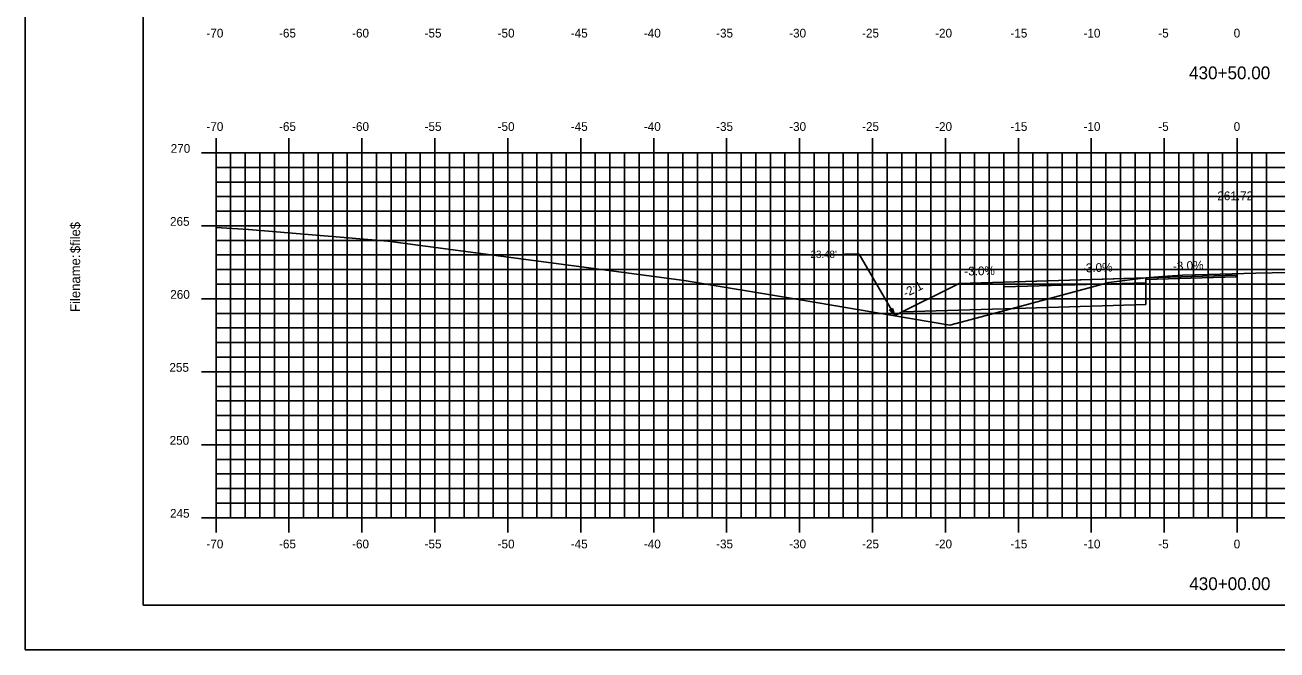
# Model space of a CAD drawing. Extents: x 1160718 to 1173142, y 616002 to 617630.
# Drawn here: x 1171209.8 to 1171295.7, y 616613.9 to 616656.7 of the extents above; entities that cross this region are included whole.
import ezdxf

# ---------------------------------------------------------------- set-up
doc = ezdxf.new("R2010")
doc.units = 0
for name, color, linetype in [('ANNOTATION', 7, 'Continuous'), ('BORDER', 7, 'Continuous'), ('D_Roadway_Centerline', 7, 'Continuous'), ('D_Roadway_Centerline_Text', 7, 'Continuous'), ('D_Roadway_Edge_Shoulder', 7, 'Continuous'), ('D_Roadway_Edge_TW', 7, 'Continuous'), ('D_Roadway_Pavement', 7, 'Continuous'), ('D_Roadway_SubGrade', 7, 'Continuous'), ('H_V ANNOTATION', 7, 'Continuous'), ('MAJOR', 7, 'Continuous'), ('MINOR', 7, 'Continuous'), ('PLOT BOUNDARY', 7, 'Continuous'), ('S_Roadway_Centerline', 7, 'Continuous')]:
    doc.layers.add(name, color=color, linetype=linetype)

msp = doc.modelspace()

# ---------------------------------------------------------------- linework, layer by layer
at = {"layer": 'ANNOTATION'}
for p, q in [((1171266.02, 616640.978), (1171267.02, 616640.978)), ((1171269.453, 616636.772), (1171267.02, 616640.978)), ((1171292.861, 616639.55), (1171292.861, 616639.425))]:
    msp.add_line(p, q, dxfattribs=at)
for points in [[(1171292.861, 616639.55), (1171273.869, 616638.98)], [(1171292.861, 616639.425), (1171286.68, 616639.24)], [(1171269.969, 616637.03), (1171276.933, 616637.239), (1171286.68, 616637.531)]]:
    msp.add_lwpolyline(points, dxfattribs=at)
msp.add_lwpolyline([(1171269.31, 616637.267), (1171269.453, 616636.772), (1171269.094, 616637.142)], close=True, dxfattribs=at)
at = {"layer": 'BORDER'}
for p, q in [((1171217.933, 616721.928), (1171217.933, 616616.928)), ((1171217.933, 616616.928), (1171377.933, 616616.928))]:
    msp.add_line(p, q, dxfattribs=at)
at = {"layer": 'D_Roadway_Centerline'}
for points in [[(1171276.933, 616639.072), (1171286.68, 616639.365), (1171286.68, 616639.365), (1171286.68, 616639.365)], [(1171269.453, 616636.772), (1171273.869, 616638.98)]]:
    msp.add_lwpolyline(points, dxfattribs=at)
at = {"layer": 'D_Roadway_Edge_Shoulder'}
msp.add_lwpolyline([(1171276.933, 616639.072), (1171276.933, 616638.838)], dxfattribs=at)
at = {"layer": 'D_Roadway_Edge_TW'}
msp.add_lwpolyline([(1171286.68, 616639.031), (1171286.68, 616639.365), (1171286.68, 616639.365), (1171276.933, 616639.072), (1171276.933, 616638.739), (1171286.68, 616639.031)], close=True, dxfattribs=at)
at = {"layer": 'D_Roadway_Pavement'}
msp.add_lwpolyline([(1171276.933, 616638.838), (1171276.933, 616638.838)], dxfattribs=at)
msp.add_lwpolyline([(1171276.933, 616638.838), (1171276.933, 616638.838)], dxfattribs=at)
at = {"layer": 'D_Roadway_SubGrade'}
for p, q in [((1171276.933, 616637.239), (1171276.933, 616639.072)), ((1171273.869, 616638.98), (1171269.453, 616636.772)), ((1171286.68, 616639.031), (1171276.933, 616638.739)), ((1171276.933, 616638.739), (1171276.933, 616637.239)), ((1171286.68, 616637.531), (1171286.68, 616639.031)), ((1171286.68, 616639.031), (1171286.68, 616639.031))]:
    msp.add_line(p, q, dxfattribs=at)
at = {"layer": 'MAJOR'}
for p, q in [((1171222.933, 616648.93), (1171222.933, 616647.928)), ((1171227.933, 616648.93), (1171227.933, 616647.928)), ((1171232.933, 616648.93), (1171232.933, 616647.928)), ((1171237.933, 616648.93), (1171237.933, 616647.928)), ((1171242.933, 616648.93), (1171242.933, 616647.928)), ((1171247.933, 616648.93), (1171247.933, 616647.928)), ((1171252.933, 616648.93), (1171252.933, 616647.928)), ((1171257.933, 616648.93), (1171257.933, 616647.928)), ((1171262.933, 616648.93), (1171262.933, 616647.928)), ((1171267.933, 616648.93), (1171267.933, 616647.928)), ((1171272.933, 616648.93), (1171272.933, 616647.928)), ((1171277.933, 616648.93), (1171277.933, 616647.928)), ((1171282.933, 616648.93), (1171282.933, 616647.928)), ((1171287.933, 616648.93), (1171287.933, 616647.928)), ((1171292.933, 616648.93), (1171292.933, 616647.928)), ((1171221.931, 616647.928), (1171222.933, 616647.928)), ((1171222.933, 616647.928), (1171362.933, 616647.928)), ((1171222.933, 616622.928), (1171222.933, 616647.928)), ((1171222.933, 616622.928), (1171222.933, 616647.928)), ((1171222.933, 616647.928), (1171362.933, 616647.928)), ((1171227.933, 616622.928), (1171227.933, 616647.928)), ((1171232.933, 616622.928), (1171232.933, 616647.928)), ((1171237.933, 616622.928), (1171237.933, 616647.928)), ((1171242.933, 616622.928), (1171242.933, 616647.928)), ((1171247.933, 616622.928), (1171247.933, 616647.928)), ((1171252.933, 616622.928), (1171252.933, 616647.928)), ((1171257.933, 616622.928), (1171257.933, 616647.928)), ((1171262.933, 616622.928), (1171262.933, 616647.928)), ((1171267.933, 616622.928), (1171267.933, 616647.928)), ((1171272.933, 616622.928), (1171272.933, 616647.928)), ((1171277.933, 616622.928), (1171277.933, 616647.928)), ((1171282.933, 616622.928), (1171282.933, 616647.928)), ((1171287.933, 616622.928), (1171287.933, 616647.928)), ((1171292.933, 616622.928), (1171292.933, 616647.928)), ((1171221.931, 616642.928), (1171222.933, 616642.928)), ((1171222.933, 616642.928), (1171362.933, 616642.928)), ((1171221.931, 616637.928), (1171222.933, 616637.928)), ((1171222.933, 616637.928), (1171362.933, 616637.928)), ((1171221.931, 616632.928), (1171222.933, 616632.928)), ((1171222.933, 616632.928), (1171362.933, 616632.928)), ((1171221.931, 616627.928), (1171222.933, 616627.928)), ((1171222.933, 616627.928), (1171362.933, 616627.928)), ((1171221.931, 616622.928), (1171222.933, 616622.928)), ((1171222.933, 616622.928), (1171362.933, 616622.928)), ((1171222.933, 616622.928), (1171362.933, 616622.928)), ((1171222.933, 616621.926), (1171222.933, 616622.928)), ((1171227.933, 616621.926), (1171227.933, 616622.928)), ((1171232.933, 616621.926), (1171232.933, 616622.928)), ((1171237.933, 616621.926), (1171237.933, 616622.928)), ((1171242.933, 616621.926), (1171242.933, 616622.928)), ((1171247.933, 616621.926), (1171247.933, 616622.928)), ((1171252.933, 616621.926), (1171252.933, 616622.928)), ((1171257.933, 616621.926), (1171257.933, 616622.928)), ((1171262.933, 616621.926), (1171262.933, 616622.928)), ((1171267.933, 616621.926), (1171267.933, 616622.928)), ((1171272.933, 616621.926), (1171272.933, 616622.928)), ((1171277.933, 616621.926), (1171277.933, 616622.928)), ((1171282.933, 616621.926), (1171282.933, 616622.928)), ((1171287.933, 616621.926), (1171287.933, 616622.928)), ((1171292.933, 616621.926), (1171292.933, 616622.928))]:
    msp.add_line(p, q, dxfattribs=at)
at = {"layer": 'MINOR'}
for p, q in [((1171223.933, 616622.928), (1171223.933, 616647.928)), ((1171224.933, 616622.928), (1171224.933, 616647.928)), ((1171225.933, 616622.928), (1171225.933, 616647.928)), ((1171226.933, 616622.928), (1171226.933, 616647.928)), ((1171228.933, 616622.928), (1171228.933, 616647.928)), ((1171229.933, 616622.928), (1171229.933, 616647.928)), ((1171230.933, 616622.928), (1171230.933, 616647.928)), ((1171231.933, 616622.928), (1171231.933, 616647.928)), ((1171233.933, 616622.928), (1171233.933, 616647.928)), ((1171234.933, 616622.928), (1171234.933, 616647.928)), ((1171235.933, 616622.928), (1171235.933, 616647.928)), ((1171236.933, 616622.928), (1171236.933, 616647.928)), ((1171238.933, 616622.928), (1171238.933, 616647.928)), ((1171239.933, 616622.928), (1171239.933, 616647.928)), ((1171240.933, 616622.928), (1171240.933, 616647.928)), ((1171241.933, 616622.928), (1171241.933, 616647.928)), ((1171243.933, 616622.928), (1171243.933, 616647.928)), ((1171244.933, 616622.928), (1171244.933, 616647.928)), ((1171245.933, 616622.928), (1171245.933, 616647.928)), ((1171246.933, 616622.928), (1171246.933, 616647.928)), ((1171248.933, 616622.928), (1171248.933, 616647.928)), ((1171249.933, 616622.928), (1171249.933, 616647.928)), ((1171250.933, 616622.928), (1171250.933, 616647.928)), ((1171251.933, 616622.928), (1171251.933, 616647.928)), ((1171253.933, 616622.928), (1171253.933, 616647.928)), ((1171254.933, 616622.928), (1171254.933, 616647.928)), ((1171255.933, 616622.928), (1171255.933, 616647.928)), ((1171256.933, 616622.928), (1171256.933, 616647.928)), ((1171258.933, 616622.928), (1171258.933, 616647.928)), ((1171259.933, 616622.928), (1171259.933, 616647.928)), ((1171260.933, 616622.928), (1171260.933, 616647.928)), ((1171261.933, 616622.928), (1171261.933, 616647.928)), ((1171263.933, 616622.928), (1171263.933, 616647.928)), ((1171264.933, 616622.928), (1171264.933, 616647.928)), ((1171265.933, 616622.928), (1171265.933, 616647.928)), ((1171266.933, 616622.928), (1171266.933, 616647.928)), ((1171268.933, 616622.928), (1171268.933, 616647.928)), ((1171269.933, 616622.928), (1171269.933, 616647.928)), ((1171270.933, 616622.928), (1171270.933, 616647.928)), ((1171271.933, 616622.928), (1171271.933, 616647.928)), ((1171273.933, 616622.928), (1171273.933, 616647.928)), ((1171274.933, 616622.928), (1171274.933, 616647.928)), ((1171275.933, 616622.928), (1171275.933, 616647.928)), ((1171276.933, 616622.928), (1171276.933, 616647.928)), ((1171278.933, 616622.928), (1171278.933, 616647.928)), ((1171279.933, 616622.928), (1171279.933, 616647.928)), ((1171280.933, 616622.928), (1171280.933, 616647.928)), ((1171281.933, 616622.928), (1171281.933, 616647.928)), ((1171283.933, 616622.928), (1171283.933, 616647.928)), ((1171284.933, 616622.928), (1171284.933, 616647.928)), ((1171285.933, 616622.928), (1171285.933, 616647.928)), ((1171286.933, 616622.928), (1171286.933, 616647.928)), ((1171288.933, 616622.928), (1171288.933, 616647.928)), ((1171289.933, 616622.928), (1171289.933, 616647.928)), ((1171290.933, 616622.928), (1171290.933, 616647.928)), ((1171291.933, 616622.928), (1171291.933, 616647.928)), ((1171293.933, 616622.928), (1171293.933, 616647.928)), ((1171294.933, 616622.928), (1171294.933, 616647.928)), ((1171222.933, 616646.928), (1171362.933, 616646.928)), ((1171222.933, 616646.928), (1171223.935, 616646.928)), ((1171222.933, 616645.928), (1171362.933, 616645.928)), ((1171222.933, 616645.928), (1171223.935, 616645.928)), ((1171222.933, 616644.928), (1171362.933, 616644.928)), ((1171222.933, 616644.928), (1171223.935, 616644.928)), ((1171222.933, 616643.928), (1171362.933, 616643.928)), ((1171222.933, 616643.928), (1171223.935, 616643.928)), ((1171222.933, 616641.928), (1171362.933, 616641.928)), ((1171222.933, 616641.928), (1171223.935, 616641.928)), ((1171222.933, 616640.928), (1171362.933, 616640.928)), ((1171222.933, 616640.928), (1171223.935, 616640.928)), ((1171222.933, 616639.928), (1171362.933, 616639.928)), ((1171222.933, 616639.928), (1171223.935, 616639.928)), ((1171222.933, 616638.928), (1171362.933, 616638.928)), ((1171222.933, 616638.928), (1171223.935, 616638.928)), ((1171222.933, 616636.928), (1171362.933, 616636.928)), ((1171222.933, 616636.928), (1171223.935, 616636.928)), ((1171222.933, 616635.928), (1171362.933, 616635.928)), ((1171222.933, 616635.928), (1171223.935, 616635.928)), ((1171222.933, 616634.928), (1171362.933, 616634.928)), ((1171222.933, 616634.928), (1171223.935, 616634.928)), ((1171222.933, 616633.928), (1171362.933, 616633.928)), ((1171222.933, 616633.928), (1171223.935, 616633.928)), ((1171222.933, 616631.928), (1171362.933, 616631.928)), ((1171222.933, 616631.928), (1171223.935, 616631.928)), ((1171222.933, 616630.928), (1171362.933, 616630.928)), ((1171222.933, 616630.928), (1171223.935, 616630.928)), ((1171222.933, 616629.928), (1171362.933, 616629.928)), ((1171222.933, 616629.928), (1171223.935, 616629.928)), ((1171222.933, 616628.928), (1171362.933, 616628.928)), ((1171222.933, 616628.928), (1171223.935, 616628.928)), ((1171222.933, 616626.928), (1171362.933, 616626.928)), ((1171222.933, 616626.928), (1171223.935, 616626.928)), ((1171222.933, 616625.928), (1171362.933, 616625.928)), ((1171222.933, 616625.928), (1171223.935, 616625.928)), ((1171222.933, 616624.928), (1171362.933, 616624.928)), ((1171222.933, 616624.928), (1171223.935, 616624.928)), ((1171222.933, 616623.928), (1171362.933, 616623.928)), ((1171222.933, 616623.928), (1171223.935, 616623.928))]:
    msp.add_line(p, q, dxfattribs=at)
at = {"layer": 'PLOT BOUNDARY'}
msp.add_lwpolyline([(1171209.84, 616613.869), (1171379.84, 616613.869), (1171379.84, 616723.869), (1171209.84, 616723.869)], close=True, dxfattribs=at)
at = {"layer": 'S_Roadway_Centerline'}
msp.add_lwpolyline([(1171222.933, 616642.804), (1171225.162, 616642.674), (1171234.7, 616641.877), (1171255.03, 616639.183), (1171262.729, 616637.909), (1171273.245, 616636.131), (1171277.431, 616637.235), (1171284.134, 616639.042), (1171286.478, 616639.349), (1171286.68, 616639.365), (1171287.804, 616639.445), (1171289.191, 616639.541), (1171291.776, 616639.62), (1171294.205, 616639.686), (1171296.442, 616639.723)], dxfattribs=at)

# ---------------------------------------------------------------- texts
at = {"layer": 'ANNOTATION'}
msp.add_text("23.48'", height=0.5, dxfattribs=at).set_placement((1171263.687, 616640.728))
for s, rotation, p in [('-3.0%', 1.14576, (1171274.231, 616639.517)), ('-3.0%', 1.71836, (1171282.298, 616639.733)), ('-3.0%', 2.63741, (1171288.543, 616639.852)), ('-2:1', 26.56505, (1171270.212, 616638.01))]:
    msp.add_text(s, height=0.6, rotation=rotation, dxfattribs=at).set_placement(p)
at = {"layer": 'BORDER'}
for s, p in [('$file$', (1171213.618, 616641.054)), ('Filename:', (1171213.618, 616637.027))]:
    msp.add_text(s, height=0.6696, rotation=90, dxfattribs=at).set_placement(p)
at = {"layer": 'D_Roadway_Centerline'}
for s, p in [('C', (1171292.928, 616639.651)), ('L', (1171292.933, 616639.644))]:
    msp.add_text(s, height=0.0146, dxfattribs=at).set_placement(p)
at = {"layer": 'D_Roadway_Centerline_Text'}
msp.add_text('261.72', height=0.6, dxfattribs=at).set_placement((1171291.571, 616644.683))
at = {"layer": 'H_V ANNOTATION'}
for s, height, p in [('-70', 0.6, (1171222.275, 616655.828)), ('-65', 0.6, (1171227.251, 616655.828)), ('-60', 0.6, (1171232.259, 616655.828)), ('-55', 0.6, (1171237.229, 616655.828)), ('-50', 0.6, (1171242.237, 616655.828)), ('-45', 0.6, (1171247.251, 616655.828)), ('-40', 0.6, (1171252.259, 616655.828)), ('-35', 0.6, (1171257.213, 616655.828)), ('-30', 0.6, (1171262.221, 616655.828)), ('-25', 0.6, (1171267.219, 616655.828)), ('-20', 0.6, (1171272.227, 616655.828)), ('-15', 0.6, (1171277.39, 616655.828)), ('-10', 0.6, (1171282.398, 616655.828)), ('-5', 0.6, (1171287.524, 616655.828)), ('0', 0.6, (1171292.692, 616655.828)), ('430+50.00', 0.875, (1171289.633, 616652.971)), ('-70', 0.6, (1171222.275, 616649.428)), ('-65', 0.6, (1171227.251, 616649.428)), ('-60', 0.6, (1171232.259, 616649.428)), ('-55', 0.6, (1171237.229, 616649.428)), ('-50', 0.6, (1171242.237, 616649.428)), ('-45', 0.6, (1171247.251, 616649.428)), ('-40', 0.6, (1171252.259, 616649.428)), ('-35', 0.6, (1171257.213, 616649.428)), ('-30', 0.6, (1171262.221, 616649.428)), ('-25', 0.6, (1171267.219, 616649.428)), ('-20', 0.6, (1171272.227, 616649.428)), ('-15', 0.6, (1171277.39, 616649.428)), ('-10', 0.6, (1171282.398, 616649.428)), ('-5', 0.6, (1171287.524, 616649.428)), ('0', 0.6, (1171292.692, 616649.428)), ('270', 0.6, (1171219.827, 616647.928)), ('265', 0.6, (1171219.779, 616642.928)), ('260', 0.6, (1171219.795, 616637.928)), ('255', 0.6, (1171219.736, 616632.928)), ('250', 0.6, (1171219.752, 616627.928)), ('245', 0.6, (1171219.779, 616622.928)), ('-70', 0.6, (1171222.275, 616620.828)), ('-65', 0.6, (1171227.251, 616620.828)), ('-60', 0.6, (1171232.259, 616620.828)), ('-55', 0.6, (1171237.229, 616620.828)), ('-50', 0.6, (1171242.237, 616620.828)), ('-45', 0.6, (1171247.251, 616620.828)), ('-40', 0.6, (1171252.259, 616620.828)), ('-35', 0.6, (1171257.213, 616620.828)), ('-30', 0.6, (1171262.221, 616620.828)), ('-25', 0.6, (1171267.219, 616620.828)), ('-20', 0.6, (1171272.227, 616620.828)), ('-15', 0.6, (1171277.39, 616620.828)), ('-10', 0.6, (1171282.398, 616620.828)), ('-5', 0.6, (1171287.524, 616620.828)), ('0', 0.6, (1171292.692, 616620.828)), ('430+00.00', 0.875, (1171289.648, 616617.971))]:
    msp.add_text(s, height=height, dxfattribs=at).set_placement(p)

doc.saveas('drawing.dxf')
